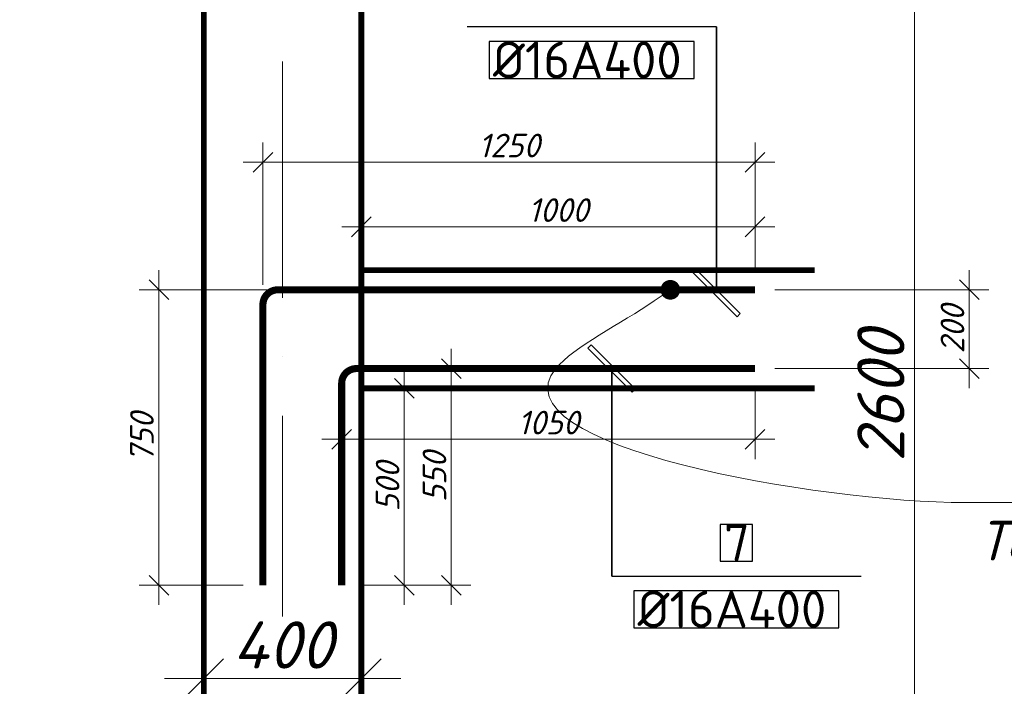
# Model space of a CAD drawing. Header units: millimetres. Extents: x 363306 to 7757304, y 1022887 to 1207196.
# Tile 412 of 656: x 1691948 to 1696949, y 1066113 to 1069498. Entities that reach past the tile are written whole.
import ezdxf
from ezdxf import colors
from ezdxf.entities.mleader import LeaderData, LeaderLine
from ezdxf.math import Vec2, Vec3

# ---------------------------------------------------------------- set-up
doc = ezdxf.new("R2010")
doc.units = ezdxf.units.MM
doc.linetypes.add('ACAD_ISO10W100', pattern=[18, 12, -3, 0, -3])
doc.layers.add('0 @ 100', color=7, linetype='Continuous')
doc.layers.add('Armatura', color=7, linetype='Continuous', lineweight=40)
doc.layers.add('выноски', color=170, linetype='Continuous', lineweight=15)
doc.styles.add('iso', font='isocpeur.TTF')
doc.styles.add('PDF ISOCPEUR Italic', font='isocpeui.ttf')
doc.styles.get("Standard").update_dxf_attribs({"font": 'isocpeui.ttf'})
doc.styles.add('ГОСТ 2.304', font='isocpeui.ttf')
doc.dimstyles.new('Санжар', dxfattribs={"dimtxt": 240, "dimasz": 200, "dimexe": 200, "dimexo": 200, "dimgap": 50, "dimtad": 1, "dimdec": 0, "dimtxsty": 'Standard', "dimblk": 'OBLIQUE', "dimcen": 2.5, "dimdle": 200, "dimclrd": 152, "dimclre": 152, "dimclrt": 152, "dimadec": 0, "dimazin": 0, "dimtfac": 1, "dimtdec": 0, "dimtmove": 0, "dimatfit": 3, "dimldrblk": 'OBLIQUE', "dimfxl": 0, "dimlwd": 0, "dimlwe": 0, "dimarcsym": 0})

# ---------------------------------------------------------------- blocks, each defined once
blk = doc.blocks.new('_Oblique')
at = {"color": 0, "linetype": 'ByBlock', "lineweight": -2}
blk.add_line((-0.5, -0.5), (0.5, 0.5), dxfattribs=at)
blk = doc.blocks.new('*D1511')
at = {"lineweight": 0, "ltscale": 1.666667, "transparency": 16777216}
for p, q in [((1696492.3, 1064786.6), (1696492.3, 1070386.6)), ((1695485.3, 1070186.6), (1696692.3, 1070186.6)), ((1693883.3, 1064986.6), (1696692.3, 1064986.6))]:
    blk.add_line(p, q, dxfattribs=at)
at = {"layer": 'Defpoints', "color": 0, "lineweight": 25, "ltscale": 1.666667, "transparency": 16777216}
for p in [(1695285.3, 1070186.6), (1696492.3, 1070186.6), (1693683.3, 1064986.6)]:
    blk.add_point(p, dxfattribs=at)
at = {"lineweight": 0, "ltscale": 1.666667, "transparency": 16777216, "xscale": 200, "yscale": 200, "zscale": 200}
for p, rotation in [((1696492.3, 1070186.6), 90), ((1696492.3, 1064986.6), 270)]:
    blk.add_blockref('_Oblique', p, dxfattribs=dict(at, rotation=rotation))
at = {"lineweight": 0, "ltscale": 1.666667, "transparency": 16777216, "insert": (1696322.3, 1067586.6), "char_height": 240, "attachment_point": 5, "rotation": 90, "bg_fill": 3, "box_fill_scale": 1.1, "bg_fill_color": 256, "bg_fill_true_color": 13158600, "bg_fill_transparency": 0}
blk.add_mtext('2600', dxfattribs=at)
blk = doc.blocks.new('*D1496')
at = {"lineweight": 0, "ltscale": 1.666667, "transparency": 16777216}
for p, q in [((1692883.3, 1065945.6), (1692883.3, 1066353.1)), ((1693683.3, 1065945.6), (1693683.3, 1066353.1)), ((1692683.3, 1066153.1), (1693883.3, 1066153.1))]:
    blk.add_line(p, q, dxfattribs=at)
at = {"layer": 'Defpoints', "color": 0, "lineweight": 25, "ltscale": 1.666667, "transparency": 16777216}
for p in [(1693683.3, 1066153.1), (1692883.3, 1065745.6), (1693683.3, 1065745.6)]:
    blk.add_point(p, dxfattribs=at)
at = {"lineweight": 0, "ltscale": 1.666667, "transparency": 16777216, "xscale": 200, "yscale": 200, "zscale": 200, "rotation": 180}
blk.add_blockref('_Oblique', (1692883.3, 1066153.1), dxfattribs=at)
at = {"lineweight": 0, "ltscale": 1.666667, "transparency": 16777216, "xscale": 200, "yscale": 200, "zscale": 200}
blk.add_blockref('_Oblique', (1693683.3, 1066153.1), dxfattribs=at)
at = {"lineweight": 0, "ltscale": 1.666667, "transparency": 16777216, "insert": (1693283.3, 1066323.1), "char_height": 240, "attachment_point": 5, "bg_fill": 3, "box_fill_scale": 1.1, "bg_fill_color": 256, "bg_fill_true_color": 13158600, "bg_fill_transparency": 0}
blk.add_mtext('400', dxfattribs=at)
blk = doc.blocks.new('*D1572')
at = {"lineweight": 0, "transparency": 16777216}
for p, q in [((1693183.3, 1068151.6), (1693183.3, 1068874.4)), ((1695683.3, 1068226.6), (1695683.3, 1068874.4)), ((1693083.3, 1068774.4), (1695783.3, 1068774.4))]:
    blk.add_line(p, q, dxfattribs=at)
at = {"layer": 'Defpoints', "color": 0, "lineweight": 25, "transparency": 16777216}
for p in [(1695683.3, 1068774.4), (1695683.3, 1068126.6, 0), (1693183.3, 1068051.6, 0)]:
    blk.add_point(p, dxfattribs=at)
at = {"lineweight": 0, "transparency": 16777216, "xscale": 100, "yscale": 100, "zscale": 100, "rotation": 180}
blk.add_blockref('_Oblique', (1693183.3, 1068774.4), dxfattribs=at)
at = {"lineweight": 0, "transparency": 16777216, "xscale": 100, "yscale": 100, "zscale": 100}
blk.add_blockref('_Oblique', (1695683.3, 1068774.4), dxfattribs=at)
at = {"lineweight": 0, "transparency": 16777216, "insert": (1694433.3, 1068859.4), "char_height": 120, "attachment_point": 5, "bg_fill": 3, "box_fill_scale": 1.1, "bg_fill_color": 256, "bg_fill_true_color": 13158600, "bg_fill_transparency": 0}
blk.add_mtext('1250', dxfattribs=at)
blk = doc.blocks.new('*D1573')
at = {"lineweight": 0, "transparency": 16777216}
for p, q in [((1695683.3, 1067626.6), (1695683.3, 1067267.4)), ((1693583.3, 1067551.6), (1693583.3, 1067267.4)), ((1693483.3, 1067367.4), (1695783.3, 1067367.4))]:
    blk.add_line(p, q, dxfattribs=at)
at = {"layer": 'Defpoints', "color": 0, "lineweight": 25, "transparency": 16777216}
for p in [(1695683.3, 1067726.6, 0), (1693583.3, 1067651.6, 0), (1695683.3, 1067367.4)]:
    blk.add_point(p, dxfattribs=at)
at = {"lineweight": 0, "transparency": 16777216, "xscale": 100, "yscale": 100, "zscale": 100, "rotation": 180}
blk.add_blockref('_Oblique', (1693583.3, 1067367.4), dxfattribs=at)
at = {"lineweight": 0, "transparency": 16777216, "xscale": 100, "yscale": 100, "zscale": 100}
blk.add_blockref('_Oblique', (1695683.3, 1067367.4), dxfattribs=at)
at = {"lineweight": 0, "transparency": 16777216, "insert": (1694633.3, 1067452.4), "char_height": 120, "attachment_point": 5, "bg_fill": 3, "box_fill_scale": 1.1, "bg_fill_color": 256, "bg_fill_true_color": 13158600, "bg_fill_transparency": 0}
blk.add_mtext('1050', dxfattribs=at)
blk = doc.blocks.new('*D1574')
at = {"lineweight": 0, "transparency": 16777216}
for p, q in [((1694139.6, 1066526.6), (1694139.6, 1067826.6)), ((1693988.8, 1067726.6), (1694239.6, 1067726.6)), ((1693683.3, 1066626.6), (1694239.6, 1066626.6))]:
    blk.add_line(p, q, dxfattribs=at)
at = {"layer": 'Defpoints', "color": 0, "lineweight": 25, "transparency": 16777216}
for p in [(1693888.8, 1067726.6), (1694139.6, 1067726.6), (1693583.3, 1066626.6)]:
    blk.add_point(p, dxfattribs=at)
at = {"lineweight": 0, "transparency": 16777216, "xscale": 100, "yscale": 100, "zscale": 100}
for p, rotation in [((1694139.6, 1067726.6), 90), ((1694139.6, 1066626.6), 270)]:
    blk.add_blockref('_Oblique', p, dxfattribs=dict(at, rotation=rotation))
at = {"lineweight": 0, "transparency": 16777216, "insert": (1694054.6, 1067176.6), "char_height": 120, "attachment_point": 5, "rotation": 90, "bg_fill": 3, "box_fill_scale": 1.1, "bg_fill_color": 256, "bg_fill_true_color": 13158600, "bg_fill_transparency": 0}
blk.add_mtext('550', dxfattribs=at)
blk = doc.blocks.new('*D1502')
at = {"lineweight": 0, "transparency": 16777216}
for p, q in [((1693683.3, 1068326.6), (1693683.3, 1068546.5)), ((1695683.3, 1068226.6), (1695683.3, 1068546.5)), ((1693583.3, 1068446.5), (1695783.3, 1068446.5))]:
    blk.add_line(p, q, dxfattribs=at)
at = {"layer": 'Defpoints', "color": 0, "lineweight": 25, "transparency": 16777216}
for p in [(1695683.3, 1068446.5), (1693683.3, 1068226.6, 0), (1695683.3, 1068126.6, 0)]:
    blk.add_point(p, dxfattribs=at)
at = {"lineweight": 0, "transparency": 16777216, "xscale": 100, "yscale": 100, "zscale": 100, "rotation": 180}
blk.add_blockref('_Oblique', (1693683.3, 1068446.5), dxfattribs=at)
at = {"lineweight": 0, "transparency": 16777216, "xscale": 100, "yscale": 100, "zscale": 100}
blk.add_blockref('_Oblique', (1695683.3, 1068446.5), dxfattribs=at)
at = {"lineweight": 0, "transparency": 16777216, "insert": (1694683.3, 1068531.5), "char_height": 120, "attachment_point": 5, "bg_fill": 3, "box_fill_scale": 1.1, "bg_fill_color": 256, "bg_fill_true_color": 13158600, "bg_fill_transparency": 0}
blk.add_mtext('1000', dxfattribs=at)
blk = doc.blocks.new('*D1503')
at = {"lineweight": 0, "transparency": 16777216}
for p, q in [((1693901.6, 1066526.6), (1693901.6, 1067726.6)), ((1693783.3, 1067626.6), (1694001.6, 1067626.6)), ((1693683.3, 1066626.6), (1694001.6, 1066626.6))]:
    blk.add_line(p, q, dxfattribs=at)
at = {"layer": 'Defpoints', "color": 0, "lineweight": 25, "transparency": 16777216}
for p in [(1693683.3, 1067626.6, 0), (1693901.6, 1067626.6), (1693583.3, 1066626.6)]:
    blk.add_point(p, dxfattribs=at)
at = {"lineweight": 0, "transparency": 16777216, "xscale": 100, "yscale": 100, "zscale": 100}
for p, rotation in [((1693901.6, 1067626.6), 90), ((1693901.6, 1066626.6), 270)]:
    blk.add_blockref('_Oblique', p, dxfattribs=dict(at, rotation=rotation))
at = {"lineweight": 0, "transparency": 16777216, "insert": (1693816.6, 1067126.6), "char_height": 120, "attachment_point": 5, "rotation": 90, "bg_fill": 3, "box_fill_scale": 1.1, "bg_fill_color": 256, "bg_fill_true_color": 13158600, "bg_fill_transparency": 0}
blk.add_mtext('500', dxfattribs=at)
blk = doc.blocks.new('_Dot')
at = {"color": 0, "linetype": 'ByBlock', "lineweight": -2}
blk.add_line((-0.5, 0), (-1, 0), dxfattribs=at)
at = {"color": 0, "linetype": 'ByBlock', "const_width": 0.5}
blk.add_lwpolyline([(-0.25, 0, 1), (0.25, 0, 1)], format="xyb", close=True, dxfattribs=at)
blk = doc.blocks.new('*D1504')
at = {"lineweight": 0, "transparency": 16777216}
for p, q in [((1692654.6, 1066526.6), (1692654.6, 1068226.6)), ((1693583.3, 1068126.6), (1692554.6, 1068126.6)), ((1693083.3, 1066626.6), (1692554.6, 1066626.6))]:
    blk.add_line(p, q, dxfattribs=at)
at = {"layer": 'Defpoints', "color": 0, "lineweight": 25, "transparency": 16777216}
for p in [(1692654.6, 1068126.6), (1693683.3, 1068126.6, 0), (1693183.3, 1066626.6, 0)]:
    blk.add_point(p, dxfattribs=at)
at = {"lineweight": 0, "transparency": 16777216, "xscale": 100, "yscale": 100, "zscale": 100}
for p, rotation in [((1692654.6, 1068126.6), 90), ((1692654.6, 1066626.6), 270)]:
    blk.add_blockref('_Oblique', p, dxfattribs=dict(at, rotation=rotation))
at = {"lineweight": 0, "transparency": 16777216, "insert": (1692568.8, 1067376.6), "char_height": 120, "attachment_point": 5, "rotation": 90, "bg_fill": 3, "box_fill_scale": 1.1, "bg_fill_color": 256, "bg_fill_true_color": 13158600, "bg_fill_transparency": 0}
blk.add_mtext('750', dxfattribs=at)
blk = doc.blocks.new('*D1506')
at = {"lineweight": 0, "transparency": 16777216}
for p, q in [((1696771, 1067626.6), (1696771, 1068226.6)), ((1695783.3, 1068126.6), (1696871, 1068126.6)), ((1695783.3, 1067726.6), (1696871, 1067726.6))]:
    blk.add_line(p, q, dxfattribs=at)
at = {"layer": 'Defpoints', "color": 0, "lineweight": 25, "transparency": 16777216}
for p in [(1695683.3, 1068126.6, 0), (1696771, 1068126.6), (1695683.3, 1067726.6, 0)]:
    blk.add_point(p, dxfattribs=at)
at = {"lineweight": 0, "transparency": 16777216, "xscale": 100, "yscale": 100, "zscale": 100}
for p, rotation in [((1696771, 1068126.6), 90), ((1696771, 1067726.6), 270)]:
    blk.add_blockref('_Oblique', p, dxfattribs=dict(at, rotation=rotation))
at = {"lineweight": 0, "transparency": 16777216, "insert": (1696686, 1067926.6), "char_height": 120, "attachment_point": 5, "rotation": 90, "bg_fill": 3, "box_fill_scale": 1.1, "bg_fill_color": 256, "bg_fill_true_color": 13158600, "bg_fill_transparency": 0}
blk.add_mtext('200', dxfattribs=at)

msp = doc.modelspace()

# ---------------------------------------------------------------- linework, layer by layer
at = {"color": 1, "linetype": 'ACAD_ISO10W100', "lineweight": 9, "ltscale": 100}
msp.add_line((1693283.331, 1064486.403), (1693283.331, 1084186.563), dxfattribs=at)

# ---------------------------------------------------------------- texts
at = {"color": 0, "lineweight": -2, "ltscale": 5, "insert": (1348958.4, 1070865.149), "char_height": 300, "width": 17773.54363, "attachment_point": 1, "style": 'iso'}
msp.add_mtext('\\pi7162.827;{\\fISOCPEUR|b0|i1|c204|p34;Примечание:\\P\\pi0;1. \\C256;Данный лист читать совместно с листами\\C0; КP- \\P2. Горизонтальные сетки СГ-1, СГ-2, СГ-3  устраиваются по длине в стенах и в перегородках, через каждый 600 мм расстояние по высоте.\\P\\C256;3. Стены  выполнить из газоблока изготавливается автоклавным методом D600/\\PКладку выполнить с применением однорядной перевязки\\P5.Контроль качества материалов и работ выполнять согласно указаниям \\PКМК 2.01.03-19, КМК 3.03.01-98 и ППР.\\P6. Все внутренние дверные отверстие монтажировать на отм. +2,100.\\P7. Прочность клеевого состава или раствора должна обеспечить величину нормального сцепления не менее 1,2 кгс/см².}', dxfattribs=at)
at = {"color": 18, "lineweight": 0, "true_color": 0x000000, "char_height": 500, "width": 3831.09957, "attachment_point": 1}
for s, insert in [('\\pi1090.54978;a - a', (1377368.048, 1070455.62)), ('\\pi1064.9816;2 - 2', (1476781.134, 1068764.531)), ('\\pi1064.9816;2 - 2', (1566781.134, 1068764.531)), ('\\pi1064.9816;2 - 2', (1434311.407, 1067486.642)), ('\\pi1064.9816;2 - 2', (1524311.407, 1067486.642))]:
    msp.add_mtext(s, dxfattribs=dict(at, insert=insert))
at = {"lineweight": 9, "char_height": 400, "attachment_point": 1, "style": 'iso'}
for insert, width in [((1428532.505, 1069217.147), 5098.88054), ((1518532.505, 1069217.147), 6013.58539)]:
    msp.add_mtext('\\pi1171.712;Крепежный \\P\\pi762.472;элемент КЭ-1', dxfattribs=dict(at, insert=insert, width=width))
at = {"lineweight": 5, "char_height": 500, "width": 3825.89911, "attachment_point": 1, "style": 'iso'}
for insert in [(1556434.464, 1068502.208), (1511280.063, 1067627.718)]:
    msp.add_mtext('\\pi394.01;{\\LУзел "A"}', dxfattribs=dict(at, insert=insert))
at = {"layer": '0 @ 100', "color": 7, "insert": (761996.908, 1075986.433), "char_height": 318.940213, "width": 19697.5359, "attachment_point": 4, "style": 'ГОСТ 2.304'}
msp.add_mtext('\\pi5457.36288;{\\fISOCPEUR|b1|i1|c204|p34;Характеристика участка строительства:\\P\\pi0;\\P}Расчетная зимняя температура воздух 15 °С.\\PСкоростной напор ветра   - 38кг/м2.\\PВес снегового покрова    - 50кг/м2.\\PКлассификация зданий по функциональной пожарной опасности - Ф 4.1 \\PКоэффициент надежности по назначению - 0.95\\P\\P^IПроектом разработано подъёмник для мало мобильных граждан населения грузоподъемностью 250 кг. скоростью 0,25 см/с. Двери шахт подъёмника противопожарные с пределом огнестойкости El 30. Подъёмники оборудованы кабинами габаритами 1500х1500 мм, ширина дверей кабины обеспечивает проезд инвалидной коляски. Для экстренных случаев подъёмник оснащен дополнительным аккумулятором и механическим спуском для безопасного спуска пассажира в нулевую отметку. Так же в дверях подъёмника установлены замки датчики которые открываются с ключевыми картами, чтобы открыть двери подъёмника.\\P^IС внешней и внутренней стороны наружных стен предусмотрено обшивка из аквапанелей толщиной 12,5мм с утеплением из минераловатной ваты на кварцевой основе, А =0,040 Вт/мС, толщиной 100мм. (по теплотехническому расчету). Наружная отделка из органическое стекло.\\P^IПодрядчик обязан предоставить заказчику сертификаты соответствия и пожарной безопасности на фасадную систему и все применяемые в данной системе материалы и изделия.\\PКонструкции, изделия и материалы применены по действующим стандартам, ТУ, сертификатам. На путях эвакуации используются отделочные материалы, соответствующие требованиям п. 5.25 ШНК 2.01.02-04.\\PОтделка стен с внутренней стороны окраска водоэмульсионными красками светлых тонов. Во внутренней и наружной отделке использованы современные отделочные материалы используемые на территории Республики Узбекистан.\\P^IКрыша - скатная из металлических профилированных листов с полимерными покрытиями с обеих сторон толщ.0,55мм по металлическим конструкциям.\\P^IПо периметру наружных стен устраивается бетонная отмостка. Бетон кл.В 7,5 шириной 1000 мм, толщиной 50 мм по гравийному основанию толщиной 100 мм -150 мм.\\P^IВсе строительно-монтажные работы вести согласно указаний соответствующих строительных норм и проекта производства работ (П.П.Р.) на основании ШНК 3.01.01 - 03 и КМК 3.01.02 - 00.', dxfattribs=at)

# ---------------------------------------------------------------- next in the draw order: dimensions: what is measured, and where the dimension line sits
at = {"color": 251, "lineweight": 0, "ltscale": 1.666667, "true_color": 0x636466}
dim = msp.add_linear_dim(base=(1696492.312, 1070186.563), p1=(1693683.331, 1064986.563), p2=(1695285.346, 1070186.563), angle=90, dimstyle='Санжар', override={"dimlfac": 0.5, "dimclrd": 256, "dimclre": 256, "dimclrt": 256, "dimfxl": 2, "dimtfill": 1, "dimarcsym": 2}, dxfattribs=at)
dim.commit()
dim.dimension.update_dxf_attribs({"geometry": '*D1511', "text_midpoint": (1696322.312, 1067586.563)})

# ---------------------------------------------------------------- next in the draw order: linework, layer by layer
at = {"color": 7, "lineweight": 25, "ltscale": 75, "true_color": 0xffffff}
for p, q in [((1695374.692, 1069387.5), (1694332.93, 1069387.5)), ((1694332.93, 1069387.5), (1694332.93, 1069200)), ((1695374.692, 1069200), (1695374.692, 1069387.5)), ((1694332.93, 1069200), (1695374.692, 1069200)), ((1695670.117, 1066935.607), (1695506.338, 1066935.607)), ((1695506.338, 1066935.607), (1695506.338, 1066748.107)), ((1695670.117, 1066748.107), (1695670.117, 1066935.607)), ((1695506.338, 1066748.107), (1695670.117, 1066748.107)), ((1696109.108, 1066598.107), (1695067.347, 1066598.107)), ((1695067.347, 1066598.107), (1695067.347, 1066410.607)), ((1696109.108, 1066410.607), (1696109.108, 1066598.107)), ((1695067.347, 1066410.607), (1696109.108, 1066410.607))]:
    msp.add_line(p, q, dxfattribs=at)
at = {"lineweight": 25, "ltscale": 75}
for p, q in [((1695591.777, 1067990.162), (1695607.686, 1068006.072)), ((1695591.777, 1067990.162), (1695607.686, 1068006.072)), ((1695591.777, 1067990.162), (1695607.686, 1068006.072)), ((1695591.777, 1067990.162), (1695607.686, 1068006.072)), ((1694850.343, 1067847.022), (1694834.432, 1067831.113)), ((1694850.343, 1067847.022), (1694834.432, 1067831.113)), ((1694850.343, 1067847.022), (1694834.432, 1067831.113)), ((1694850.343, 1067847.022), (1694834.432, 1067831.113))]:
    msp.add_line(p, q, dxfattribs=at)
at = {"color": 18, "lineweight": 0, "true_color": 0x000000, "const_width": 30}
msp.add_lwpolyline([(1691281.315, 1070186.563), (1692883.331, 1070186.563), (1692883.331, 1064986.563), (1693683.331, 1064986.563), (1693683.331, 1070186.563), (1695285.346, 1070186.563)], dxfattribs=at)
at = {"lineweight": 25, "ltscale": 75}
for points in [[(1695487.192, 1069462.5), (1694220.43, 1069462.5)], [(1694954.847, 1066673.107), (1696221.608, 1066673.107)]]:
    msp.add_lwpolyline(points, dxfattribs=at)
at = {"color": 251, "lineweight": 0, "true_color": 0x636466, "const_width": 30, "elevation": 0}
msp.add_lwpolyline([(1695985.346, 1068226.563), (1693683.331, 1068226.563), (1693683.331, 1067626.563), (1695985.346, 1067626.563)], dxfattribs=at)
at = {"layer": 'Armatura', "color": 5, "const_width": 36, "elevation": 0, "flags": 128}
for points in [[(1693183.331, 1066626.563), (1693183.331, 1068051.563, -0.41421356), (1693258.331, 1068126.563), (1695683.331, 1068126.563)], [(1693583.331, 1066626.563), (1693583.331, 1067651.563, -0.41421356), (1693658.331, 1067726.563), (1695683.331, 1067726.563)]]:
    msp.add_lwpolyline(points, format="xyb", dxfattribs=at)

# ---------------------------------------------------------------- next in the draw order: texts
at = {"lineweight": 25, "ltscale": 75, "char_height": 187.5, "attachment_point": 1}
for s, insert, width in [('\\fISOCPEUR|b0|i0|c0|p34;\\W1.0000000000;\\T1.0000000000;\\o\\lØ16А400', (1694351.68, 1069387.5), 1068.75), ('\\fISOCPEUR|b0|i0|c0|p34;\\W1.0000000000;\\T1.0000000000;\\o\\l7', (1695525.088, 1066935.607), 206.25), ('\\fISOCPEUR|b0|i0|c0|p34;\\W1.0000000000;\\T1.0000000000;\\o\\lØ16А400', (1695086.097, 1066598.107), 1068.75)]:
    msp.add_mtext(s, dxfattribs=dict(at, insert=insert, width=width))

# ---------------------------------------------------------------- next in the draw order: dimensions: what is measured, and where the dimension line sits
at = {"color": 18, "lineweight": 0, "true_color": 0x000000}
for base, p1, p2, picture, middle in [((1695683.331, 1068774.353, 0), (1693183.331, 1068051.563, 0), (1695683.331, 1068126.563, 0), '*D1572', (1694433.331, 1068859.353, 0)), ((1695683.331, 1067367.406, 0), (1693583.331, 1067651.563, 0), (1695683.331, 1067726.563, 0), '*D1573', (1694633.331, 1067452.406, 0))]:
    dim = msp.add_linear_dim(base=base, p1=p1, p2=p2, dimstyle='Санжар', override={"dimscale": 0.5, "dimlfac": 0.5, "dimclrd": 256, "dimclre": 256, "dimclrt": 256, "dimfxl": 2, "dimtfill": 1, "dimarcsym": 2}, dxfattribs=at)
    dim.commit()
    dim.dimension.update_dxf_attribs({"geometry": picture, "text_midpoint": middle})
at = {"color": 251, "lineweight": 0, "ltscale": 1.666667, "true_color": 0x636466}
dim = msp.add_linear_dim(base=(1693683.331, 1066153.085), p1=(1692883.331, 1065745.588), p2=(1693683.331, 1065745.588), dimstyle='Санжар', override={"dimlfac": 0.5, "dimclrd": 256, "dimclre": 256, "dimclrt": 256, "dimfxl": 2, "dimtfill": 1, "dimarcsym": 2}, dxfattribs=at)
dim.commit()
dim.dimension.update_dxf_attribs({"geometry": '*D1496', "text_midpoint": (1693283.331, 1066323.085)})

# ---------------------------------------------------------------- next in the draw order: linework, layer by layer
at = {"lineweight": 25, "ltscale": 75}
for p, q in [((1695382.68, 1068231.066), (1695366.771, 1068215.155)), ((1695382.68, 1068231.066), (1695366.771, 1068215.155)), ((1695382.68, 1068231.066), (1695366.771, 1068215.155)), ((1695382.68, 1068231.066), (1695366.771, 1068215.155)), ((1695366.771, 1068215.155), (1695591.777, 1067990.162)), ((1695366.771, 1068215.155), (1695591.777, 1067990.162)), ((1695366.771, 1068215.155), (1695591.777, 1067990.162)), ((1695366.771, 1068215.155), (1695591.777, 1067990.162)), ((1695607.686, 1068006.072), (1695382.68, 1068231.066)), ((1695607.686, 1068006.072), (1695382.68, 1068231.066)), ((1695607.686, 1068006.072), (1695382.68, 1068231.066)), ((1695607.686, 1068006.072), (1695382.68, 1068231.066)), ((1695075.335, 1067622.014), (1694850.343, 1067847.022)), ((1695075.335, 1067622.014), (1694850.343, 1067847.022)), ((1695075.335, 1067622.014), (1694850.343, 1067847.022)), ((1695075.335, 1067622.014), (1694850.343, 1067847.022)), ((1694834.432, 1067831.113), (1695059.424, 1067606.105)), ((1694834.432, 1067831.113), (1695059.424, 1067606.105)), ((1694834.432, 1067831.113), (1695059.424, 1067606.105)), ((1694834.432, 1067831.113), (1695059.424, 1067606.105)), ((1695059.424, 1067606.105), (1695075.335, 1067622.014)), ((1695059.424, 1067606.105), (1695075.335, 1067622.014)), ((1695059.424, 1067606.105), (1695075.335, 1067622.014)), ((1695059.424, 1067606.105), (1695075.335, 1067622.014))]:
    msp.add_line(p, q, dxfattribs=at)
for points in [[(1695487.228, 1068110.614), (1695487.192, 1069462.5)], [(1695487.228, 1068110.614), (1695487.192, 1069462.5)], [(1695487.192, 1069462.5), (1695487.228, 1068110.614)], [(1694954.884, 1067726.563), (1694954.847, 1066673.107)], [(1694954.884, 1067726.563), (1694954.847, 1066673.107)], [(1694954.847, 1066673.107), (1694954.884, 1067726.563)]]:
    msp.add_lwpolyline(points, dxfattribs=at)

# ---------------------------------------------------------------- next in the draw order: dimensions: what is measured, and where the dimension line sits
at = {"color": 18, "lineweight": 0, "true_color": 0x000000}
dim = msp.add_linear_dim(base=(1694139.561, 1067726.563, 0), p1=(1693583.331, 1066626.563, 0), p2=(1693888.808, 1067726.563, 0), angle=90, dimstyle='Санжар', override={"dimscale": 0.5, "dimlfac": 0.5, "dimclrd": 256, "dimclre": 256, "dimclrt": 256, "dimfxl": 2, "dimtfill": 1, "dimarcsym": 2}, dxfattribs=at)
dim.commit()
dim.dimension.update_dxf_attribs({"geometry": '*D1574', "text_midpoint": (1694054.561, 1067176.563, 0)})

# ---------------------------------------------------------------- next in the draw order: dimensions: what is measured, and where the dimension line sits
dim = msp.add_linear_dim(base=(1695683.331, 1068446.509, 0), p1=(1693683.331, 1068226.563, 0), p2=(1695683.331, 1068126.563, 0), dimstyle='Санжар', override={"dimscale": 0.5, "dimlfac": 0.5, "dimclrd": 256, "dimclre": 256, "dimclrt": 256, "dimfxl": 2, "dimtfill": 1, "dimarcsym": 2}, dxfattribs=at)
dim.commit()
dim.dimension.update_dxf_attribs({"geometry": '*D1502', "text_midpoint": (1694683.331, 1068531.509, 0)})
dim = msp.add_linear_dim(base=(1693901.584, 1067626.563, 0), p1=(1693583.331, 1066626.563, 0), p2=(1693683.331, 1067626.563, 0), angle=90, dimstyle='Санжар', override={"dimscale": 0.5, "dimlfac": 0.5, "dimclrd": 256, "dimclre": 256, "dimclrt": 256, "dimfxl": 2, "dimtfill": 1, "dimarcsym": 2}, dxfattribs=at)
dim.commit()
dim.dimension.update_dxf_attribs({"geometry": '*D1503', "text_midpoint": (1693816.584, 1067126.563, 0)})

# ---------------------------------------------------------------- next in the draw order: leaders
at = {"layer": 'выноски', "color": 18, "ltscale": 500, "true_color": 0x000000}
ml = msp.add_multileader_mtext('Standard', dxfattribs=at)
ml.set_content('Выпуск для Балка Б-1\\PТолко по оси "A" в осях "6,7".', color=(0, 0, 0), style='PDF ISOCPEUR Italic')
ml.set_leader_properties(color=256, linetype='ByLayer', lineweight=-1)
ml.set_arrow_properties(name='DOT')
ml.build(insert=Vec2(0, 0))
ml.multileader.update_dxf_attribs({"leader_type": 2, "text_left_attachment_type": 6, "text_right_attachment_type": 6, "dogleg_length": 5, "arrow_head_size": 100, "scale": 20})
ctx = ml.context
ctx.base_point, ctx.scale, ctx.char_height, ctx.arrow_head_size, ctx.landing_gap_size, ctx.plane_origin = Vec3(1696750.117, 1067046.193, 0), 20, 200, 100, 9, Vec3(1695679.403, 1061884.008, 0)
ctx.left_attachment, ctx.right_attachment, ctx.text_align_type = 6, 6, 1
notes = []
notes.append((ctx, [(0, (1, 1, 0), (1696650.117, 1067046.193, 0), (1, 0), 100, [(1, [(1695252.849, 1068126.563, 0), (1694670.831, 1067726.563, 0)], 0, [])])]))
ctx.mtext.insert, ctx.mtext.width, ctx.mtext.alignment, ctx.mtext.flow_direction = Vec3(1698718.966, 1067286.193, 0), 5390.32732, 2, 5
for ctx, leaders in notes:
    for number, flags, end, landing, length, lines in leaders:
        leader = LeaderData()
        leader.index, (leader.has_last_leader_line, leader.has_dogleg_vector, leader.attachment_direction) = number, flags
        leader.last_leader_point, leader.dogleg_vector, leader.dogleg_length = Vec3(end), Vec3(landing), length
        for number, points, colour, breaks in lines:
            line = LeaderLine()
            line.index, line.vertices, line.color, line.breaks = number, Vec3.list(points), colors.encode_raw_color(colour), breaks
            leader.lines.append(line)
        ctx.leaders.append(leader)

# ---------------------------------------------------------------- next in the draw order: dimensions: what is measured, and where the dimension line sits
at = {"color": 18, "lineweight": 0, "true_color": 0x000000}
for base, p1, p2, picture, middle in [((1692654.589, 1068126.563, 0), (1693183.331, 1066626.563, 0), (1693683.331, 1068126.563, 0), '*D1504', (1692568.816, 1067376.563, 0)), ((1696770.961, 1068126.563, 0), (1695683.331, 1067726.563, 0), (1695683.331, 1068126.563, 0), '*D1506', (1696685.961, 1067926.563, 0))]:
    dim = msp.add_linear_dim(base=base, p1=p1, p2=p2, angle=90, dimstyle='Санжар', override={"dimscale": 0.5, "dimlfac": 0.5, "dimclrd": 256, "dimclre": 256, "dimclrt": 256, "dimfxl": 2, "dimtfill": 1, "dimarcsym": 2}, dxfattribs=at)
    dim.commit()
    dim.dimension.update_dxf_attribs({"geometry": picture, "text_midpoint": middle})

doc.saveas('drawing.dxf')
